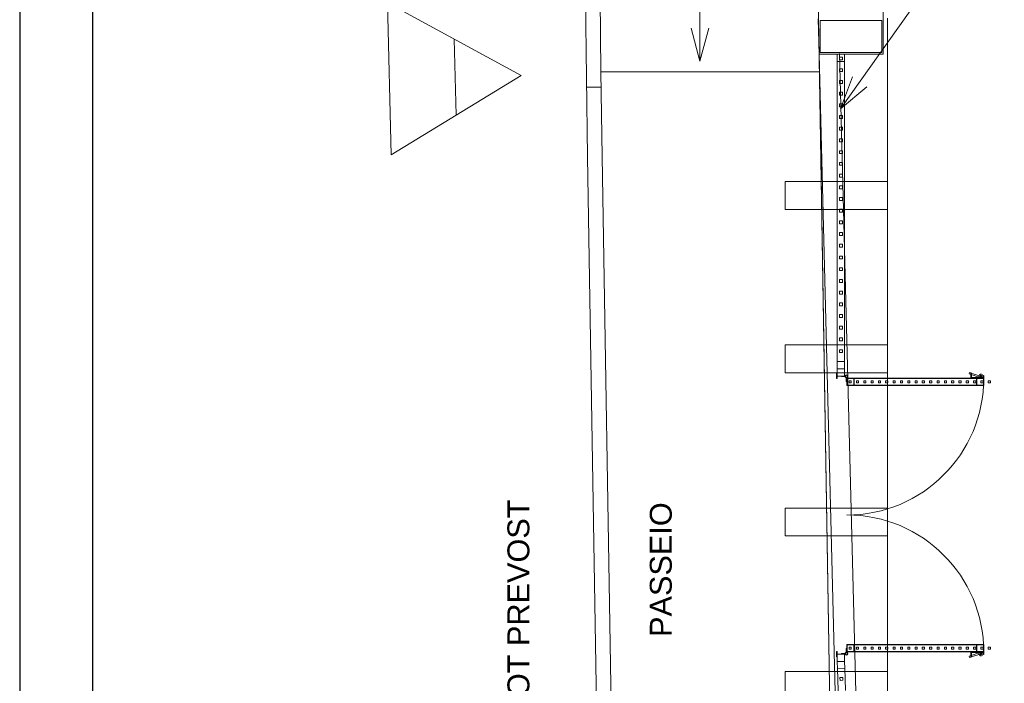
# Model space of a CAD drawing. Header units: millimetres. Extents: x 567 to 934, y -1 to 364.
# Tile 598 of 656: x 722 to 736, y 96 to 105. Entities that reach past the tile are written whole.
import ezdxf

# ---------------------------------------------------------------- set-up
doc = ezdxf.new("R2010")
doc.units = ezdxf.units.MM
doc.header["$MEASUREMENT"] = 0
doc.linetypes.add('NULL', pattern=[0])
doc.layers.get('0').update_dxf_attribs({"lineweight": 18})
for name, color, linetype, lineweight in [('A-DETL', 7, 'Continuous', 13), ('A-GENM', 7, 'Continuous', 13), ('A-GENM-HDLN', 7, 'Continuous', 13), ('A-GLAZ-CWMG', 7, 'Continuous', 13), ('A-WALL', 7, 'Continuous', 25), ('A-WALL-IDEN', 7, 'Continuous', 9), ('ARQ-ALV-REB', 7, 'Continuous', 18), ('ARQ-ESQUAD', 7, 'Continuous', 25), ('C-PROP-LINE', 7, 'Continuous', 25), ('G-ANNO-SYMB', 7, 'Continuous', 9), ('G-ANNO-TEXT', 231, 'Continuous', 9), ('Inclinações no ponto', 7, 'Continuous', 9), ('S-COLS', 7, 'Continuous', 13)]:
    doc.layers.add(name, color=color, linetype=linetype, lineweight=lineweight)
doc.layers.add('FOLHA_PADRÃO', color=7, linetype='Continuous')
doc.styles.add('Arial', font='arial.ttf')

# ---------------------------------------------------------------- blocks, each defined once
blk = doc.blocks.new('A1EST. 1500')
at = {"layer": 'FOLHA_PADRÃO', "color": 1, "linetype": 'Continuous'}
blk.add_line((0, 59.4), (0, 0), dxfattribs=at)
at = {"layer": 'FOLHA_PADRÃO', "color": 6, "linetype": 'Continuous'}
blk.add_lwpolyline([(149, 58.4), (149, 1), (1, 1), (1, 58.4), (149, 58.4)], dxfattribs=at)

msp = doc.modelspace()

# ---------------------------------------------------------------- linework, layer by layer
at = {"layer": 'A-DETL', "color": 8, "linetype": 'Continuous', "lineweight": 5}
for p, q in [((734.111, 87.003), (734.111, 105.237)), ((733.61, 87.504), (733.174, 104.748)), ((733.89, 87.511), (733.454, 104.755)), ((732.711, 102.625), (732.711, 103.005)), ((732.711, 103.005), (734.111, 103.005)), ((734.111, 102.625), (732.711, 102.625)), ((732.711, 100.393), (732.711, 100.773)), ((732.711, 100.773), (734.111, 100.773)), ((734.111, 100.393), (732.711, 100.393)), ((732.711, 98.162), (732.711, 98.542)), ((732.711, 98.542), (734.111, 98.542)), ((734.111, 98.162), (732.711, 98.162)), ((732.711, 95.93), (732.711, 96.31)), ((732.711, 96.31), (734.111, 96.31))]:
    msp.add_line(p, q, dxfattribs=at)
at = {"layer": 'A-GENM', "color": 8, "lineweight": 5}
for p, q in [((735.231, 100.397), (735.225, 100.379)), ((735.386, 100.343), (735.231, 100.397)), ((735.249, 100.39), (735.249, 100.326)), ((735.253, 100.39), (735.249, 100.39)), ((735.253, 100.33), (735.253, 100.39)), ((733.479, 100.348), (733.479, 100.341)), ((733.479, 100.341), (733.523, 100.341)), ((733.546, 100.315), (733.546, 100.275)), ((733.546, 100.275), (733.553, 100.275)), ((733.553, 100.275), (733.553, 100.319)), ((733.553, 100.319), (733.653, 100.319)), ((733.553, 100.219), (733.553, 100.319)), ((733.557, 100.315), (733.649, 100.315)), ((733.557, 100.223), (733.557, 100.315)), ((733.584, 100.284), (733.614, 100.284)), ((733.584, 100.254), (733.584, 100.284)), ((733.614, 100.254), (733.584, 100.254)), ((733.614, 100.284), (733.614, 100.254)), ((733.649, 100.315), (733.649, 100.223)), ((735.325, 100.319), (733.653, 100.319)), ((733.653, 100.319), (733.653, 100.219)), ((733.653, 100.315), (735.325, 100.315)), ((733.684, 100.284), (733.714, 100.284)), ((733.684, 100.254), (733.684, 100.284)), ((733.714, 100.254), (733.684, 100.254)), ((733.714, 100.284), (733.714, 100.254)), ((733.784, 100.284), (733.814, 100.284)), ((733.784, 100.254), (733.784, 100.284)), ((733.814, 100.254), (733.784, 100.254)), ((733.814, 100.284), (733.814, 100.254)), ((733.884, 100.284), (733.914, 100.284)), ((733.884, 100.254), (733.884, 100.284)), ((733.914, 100.254), (733.884, 100.254)), ((733.914, 100.284), (733.914, 100.254)), ((733.984, 100.284), (734.014, 100.284)), ((733.984, 100.254), (733.984, 100.284)), ((734.014, 100.254), (733.984, 100.254)), ((734.014, 100.284), (734.014, 100.254)), ((734.084, 100.284), (734.114, 100.284)), ((734.084, 100.254), (734.084, 100.284)), ((734.114, 100.254), (734.084, 100.254)), ((734.114, 100.284), (734.114, 100.254)), ((734.185, 100.284), (734.215, 100.284)), ((734.185, 100.254), (734.185, 100.284)), ((734.215, 100.254), (734.185, 100.254)), ((734.215, 100.284), (734.215, 100.254)), ((734.285, 100.284), (734.315, 100.284)), ((734.285, 100.254), (734.285, 100.284)), ((734.315, 100.254), (734.285, 100.254)), ((734.315, 100.284), (734.315, 100.254)), ((734.385, 100.284), (734.415, 100.284)), ((734.385, 100.254), (734.385, 100.284)), ((734.415, 100.254), (734.385, 100.254)), ((734.415, 100.284), (734.415, 100.254)), ((734.485, 100.284), (734.515, 100.284)), ((734.485, 100.254), (734.485, 100.284)), ((734.515, 100.254), (734.485, 100.254)), ((734.515, 100.284), (734.515, 100.254)), ((734.585, 100.284), (734.615, 100.284)), ((734.585, 100.254), (734.585, 100.284)), ((734.615, 100.254), (734.585, 100.254)), ((734.615, 100.284), (734.615, 100.254)), ((734.685, 100.284), (734.715, 100.284)), ((734.685, 100.254), (734.685, 100.284)), ((734.715, 100.254), (734.685, 100.254)), ((734.715, 100.284), (734.715, 100.254)), ((734.786, 100.284), (734.816, 100.284)), ((734.786, 100.254), (734.786, 100.284)), ((734.816, 100.254), (734.786, 100.254)), ((734.816, 100.284), (734.816, 100.254)), ((734.886, 100.284), (734.916, 100.284)), ((734.886, 100.254), (734.886, 100.284)), ((734.916, 100.254), (734.886, 100.254)), ((734.916, 100.284), (734.916, 100.254)), ((734.986, 100.284), (735.016, 100.284)), ((734.986, 100.254), (734.986, 100.284)), ((735.016, 100.254), (734.986, 100.254)), ((735.016, 100.284), (735.016, 100.254)), ((735.086, 100.284), (735.116, 100.284)), ((735.086, 100.254), (735.086, 100.284)), ((735.116, 100.254), (735.086, 100.254)), ((735.116, 100.284), (735.116, 100.254)), ((735.186, 100.284), (735.216, 100.284)), ((735.186, 100.254), (735.186, 100.284)), ((735.216, 100.254), (735.186, 100.254)), ((735.216, 100.284), (735.216, 100.254)), ((735.386, 100.323), (735.225, 100.379)), ((735.253, 100.383), (735.249, 100.383)), ((735.249, 100.371), (735.253, 100.371)), ((735.255, 100.326), (735.249, 100.326)), ((735.255, 100.33), (735.253, 100.33)), ((735.255, 100.379), (735.259, 100.379)), ((735.255, 100.319), (735.255, 100.379)), ((735.259, 100.356), (735.255, 100.356)), ((735.255, 100.344), (735.259, 100.344)), ((735.425, 100.319), (735.255, 100.319)), ((735.259, 100.379), (735.259, 100.323)), ((735.42, 100.33), (735.259, 100.33)), ((735.259, 100.326), (735.42, 100.326)), ((735.259, 100.323), (735.42, 100.323)), ((735.285, 100.326), (735.285, 100.33)), ((735.286, 100.284), (735.316, 100.284)), ((735.286, 100.254), (735.286, 100.284)), ((735.316, 100.254), (735.286, 100.254)), ((735.305, 100.326), (735.305, 100.33)), ((735.316, 100.284), (735.316, 100.254)), ((735.325, 100.319), (735.425, 100.319)), ((735.325, 100.219), (735.325, 100.319)), ((735.329, 100.315), (735.421, 100.315)), ((735.329, 100.223), (735.329, 100.315)), ((735.359, 100.319), (735.359, 100.349)), ((735.375, 100.319), (735.359, 100.319)), ((735.37, 100.326), (735.37, 100.33)), ((735.375, 100.319), (735.375, 100.349)), ((735.386, 100.284), (735.416, 100.284)), ((735.386, 100.254), (735.386, 100.284)), ((735.416, 100.254), (735.386, 100.254)), ((735.39, 100.326), (735.39, 100.33)), ((735.395, 100.319), (735.395, 100.349)), ((735.411, 100.319), (735.395, 100.319)), ((735.411, 100.319), (735.411, 100.349)), ((735.416, 100.284), (735.416, 100.254)), ((735.42, 100.356), (735.425, 100.356)), ((735.42, 100.323), (735.42, 100.356)), ((735.421, 100.315), (735.421, 100.223)), ((735.425, 100.356), (735.425, 100.319)), ((735.43, 100.33), (735.425, 100.33)), ((735.425, 100.326), (735.43, 100.326)), ((735.425, 100.319), (735.425, 100.219)), ((735.43, 100.326), (735.43, 100.33)), ((735.487, 100.284), (735.517, 100.284)), ((735.487, 100.254), (735.487, 100.284)), ((735.517, 100.254), (735.487, 100.254)), ((735.517, 100.284), (735.517, 100.254)), ((733.653, 100.219), (733.553, 100.219)), ((733.649, 100.223), (733.557, 100.223)), ((735.325, 100.223), (733.653, 100.223)), ((733.653, 100.219), (735.325, 100.219)), ((735.425, 100.219), (735.325, 100.219)), ((735.421, 100.223), (735.329, 100.223)), ((733.546, 96.622), (733.553, 96.622)), ((733.546, 96.581), (733.546, 96.622)), ((733.653, 96.678), (733.553, 96.678)), ((733.553, 96.678), (733.553, 96.578)), ((733.553, 96.622), (733.553, 96.578)), ((733.649, 96.674), (733.557, 96.674)), ((733.557, 96.674), (733.557, 96.582)), ((733.614, 96.643), (733.584, 96.643)), ((733.584, 96.643), (733.584, 96.613)), ((733.614, 96.613), (733.614, 96.643)), ((733.649, 96.582), (733.649, 96.674)), ((733.653, 96.678), (735.325, 96.678)), ((733.653, 96.578), (733.653, 96.678)), ((735.325, 96.674), (733.653, 96.674)), ((733.714, 96.643), (733.684, 96.643)), ((733.684, 96.643), (733.684, 96.613)), ((733.714, 96.613), (733.714, 96.643)), ((733.814, 96.643), (733.784, 96.643)), ((733.784, 96.643), (733.784, 96.613)), ((733.814, 96.613), (733.814, 96.643)), ((733.914, 96.643), (733.884, 96.643)), ((733.884, 96.643), (733.884, 96.613)), ((733.914, 96.613), (733.914, 96.643)), ((734.014, 96.643), (733.984, 96.643)), ((733.984, 96.643), (733.984, 96.613)), ((734.014, 96.613), (734.014, 96.643)), ((734.114, 96.643), (734.084, 96.643)), ((734.084, 96.643), (734.084, 96.613)), ((734.114, 96.613), (734.114, 96.643)), ((734.215, 96.643), (734.185, 96.643)), ((734.185, 96.643), (734.185, 96.613)), ((734.215, 96.613), (734.215, 96.643)), ((734.315, 96.643), (734.285, 96.643)), ((734.285, 96.643), (734.285, 96.613)), ((734.315, 96.613), (734.315, 96.643)), ((734.415, 96.643), (734.385, 96.643)), ((734.385, 96.643), (734.385, 96.613)), ((734.415, 96.613), (734.415, 96.643)), ((734.515, 96.643), (734.485, 96.643)), ((734.485, 96.643), (734.485, 96.613)), ((734.515, 96.613), (734.515, 96.643)), ((734.615, 96.643), (734.585, 96.643)), ((734.585, 96.643), (734.585, 96.613)), ((734.615, 96.613), (734.615, 96.643)), ((734.715, 96.643), (734.685, 96.643)), ((734.685, 96.643), (734.685, 96.613)), ((734.715, 96.613), (734.715, 96.643)), ((734.816, 96.643), (734.786, 96.643)), ((734.786, 96.643), (734.786, 96.613)), ((734.816, 96.613), (734.816, 96.643)), ((734.916, 96.643), (734.886, 96.643)), ((734.886, 96.643), (734.886, 96.613)), ((734.916, 96.613), (734.916, 96.643)), ((735.016, 96.643), (734.986, 96.643)), ((734.986, 96.643), (734.986, 96.613)), ((735.016, 96.613), (735.016, 96.643)), ((735.116, 96.643), (735.086, 96.643)), ((735.086, 96.643), (735.086, 96.613)), ((735.116, 96.613), (735.116, 96.643)), ((735.216, 96.643), (735.186, 96.643)), ((735.186, 96.643), (735.186, 96.613)), ((735.216, 96.613), (735.216, 96.643)), ((735.316, 96.643), (735.286, 96.643)), ((735.286, 96.643), (735.286, 96.613)), ((735.316, 96.613), (735.316, 96.643)), ((735.425, 96.678), (735.325, 96.678)), ((735.325, 96.678), (735.325, 96.578)), ((735.421, 96.674), (735.329, 96.674)), ((735.329, 96.674), (735.329, 96.582)), ((735.416, 96.643), (735.386, 96.643)), ((735.386, 96.643), (735.386, 96.613)), ((735.416, 96.613), (735.416, 96.643)), ((735.421, 96.582), (735.421, 96.674)), ((735.425, 96.578), (735.425, 96.678)), ((735.517, 96.643), (735.487, 96.643)), ((735.487, 96.643), (735.487, 96.613)), ((735.517, 96.613), (735.517, 96.643)), ((733.479, 96.548), (733.479, 96.555)), ((733.479, 96.555), (733.523, 96.555)), ((733.553, 96.578), (733.653, 96.578)), ((733.557, 96.582), (733.649, 96.582)), ((733.584, 96.613), (733.614, 96.613)), ((733.653, 96.582), (735.325, 96.582)), ((735.325, 96.578), (733.653, 96.578)), ((733.684, 96.613), (733.714, 96.613)), ((733.784, 96.613), (733.814, 96.613)), ((733.884, 96.613), (733.914, 96.613)), ((733.984, 96.613), (734.014, 96.613)), ((734.084, 96.613), (734.114, 96.613)), ((734.185, 96.613), (734.215, 96.613)), ((734.285, 96.613), (734.315, 96.613)), ((734.385, 96.613), (734.415, 96.613)), ((734.485, 96.613), (734.515, 96.613)), ((734.585, 96.613), (734.615, 96.613)), ((734.685, 96.613), (734.715, 96.613)), ((734.786, 96.613), (734.816, 96.613)), ((734.886, 96.613), (734.916, 96.613)), ((734.986, 96.613), (735.016, 96.613)), ((735.086, 96.613), (735.116, 96.613)), ((735.186, 96.613), (735.216, 96.613)), ((735.386, 96.573), (735.225, 96.518)), ((735.231, 96.5), (735.225, 96.518)), ((735.386, 96.553), (735.231, 96.5)), ((735.249, 96.507), (735.249, 96.571)), ((735.255, 96.571), (735.249, 96.571)), ((735.249, 96.526), (735.253, 96.526)), ((735.253, 96.514), (735.249, 96.514)), ((735.253, 96.507), (735.249, 96.507)), ((735.253, 96.567), (735.253, 96.507)), ((735.255, 96.567), (735.253, 96.567)), ((735.255, 96.578), (735.255, 96.518)), ((735.425, 96.578), (735.255, 96.578)), ((735.255, 96.552), (735.259, 96.552)), ((735.259, 96.54), (735.255, 96.54)), ((735.255, 96.518), (735.259, 96.518)), ((735.259, 96.574), (735.42, 96.574)), ((735.259, 96.518), (735.259, 96.574)), ((735.259, 96.571), (735.42, 96.571)), ((735.42, 96.567), (735.259, 96.567)), ((735.285, 96.571), (735.285, 96.567)), ((735.286, 96.613), (735.316, 96.613)), ((735.305, 96.571), (735.305, 96.567)), ((735.325, 96.578), (735.425, 96.578)), ((735.329, 96.582), (735.421, 96.582)), ((735.375, 96.578), (735.359, 96.578)), ((735.359, 96.578), (735.359, 96.548)), ((735.37, 96.571), (735.37, 96.567)), ((735.375, 96.578), (735.375, 96.548)), ((735.386, 96.613), (735.416, 96.613)), ((735.39, 96.571), (735.39, 96.567)), ((735.411, 96.578), (735.395, 96.578)), ((735.395, 96.578), (735.395, 96.548)), ((735.411, 96.578), (735.411, 96.548)), ((735.42, 96.574), (735.42, 96.541)), ((735.42, 96.541), (735.425, 96.541)), ((735.425, 96.541), (735.425, 96.578)), ((735.425, 96.571), (735.43, 96.571)), ((735.43, 96.567), (735.425, 96.567)), ((735.43, 96.571), (735.43, 96.567)), ((735.487, 96.613), (735.517, 96.613))]:
    msp.add_line(p, q, dxfattribs=at)
for centre in [(735.386, 100.333), (735.386, 96.563)]:
    msp.add_circle(centre, 0.01, dxfattribs=at)
for centre, radius, start, end in [((733.52, 100.364), 0.016, 283.0422, 314.8305), ((733.523, 100.357), 0.0159, 270, 333.3022), ((733.549, 100.345), 0.02, 276.317, 246.0303), ((733.549, 100.345), 0.0146, 90, 270), ((733.549, 100.345), 0.013, 276.3069, 245.8996), ((733.549, 100.345), 0.0126, 90, 270), ((733.53, 100.315), 0.016, 360, 44.8305), ((733.537, 100.319), 0.0159, 360, 63.3022), ((733.549, 100.345), 0.0146, 270, 90), ((733.549, 100.345), 0.0126, 270, 90), ((735.385, 100.349), 0.026, 0, 180), ((735.385, 100.349), 0.01, 0, 180), ((733.523, 96.539), 0.0159, 26.6978, 90), ((733.52, 96.532), 0.016, 45.1695, 76.9578), ((733.549, 96.552), 0.02, 113.9697, 83.683), ((733.549, 96.552), 0.0146, 90, 270), ((733.549, 96.552), 0.013, 114.1004, 83.6931), ((733.549, 96.552), 0.0126, 90, 270), ((733.53, 96.581), 0.016, 315.1695, 360), ((733.537, 96.578), 0.0159, 296.6978, 360), ((733.549, 96.552), 0.0146, 270, 90), ((733.549, 96.552), 0.0126, 270, 90), ((735.385, 96.548), 0.026, 180, 360), ((735.385, 96.548), 0.01, 180, 360)]:
    msp.add_arc(centre, radius, start, end, dxfattribs=at)
at = {"layer": 'A-GENM-HDLN', "color": 8, "lineweight": 5}
for centre, start, end in [((733.553, 100.319), 270, 360), ((733.553, 96.578), 360, 90)]:
    msp.add_arc(centre, 1.872, start, end, dxfattribs=at)
at = {"layer": 'A-GLAZ-CWMG', "color": 8, "lineweight": 5}
for p, q in [((733.423, 104.648), (733.423, 104.748)), ((733.523, 104.748), (733.423, 104.748)), ((733.453, 104.668), (733.453, 104.708)), ((733.493, 104.708), (733.453, 104.708)), ((733.493, 104.708), (733.493, 104.668)), ((733.523, 104.748), (733.523, 104.648)), ((733.523, 104.648), (733.423, 104.648)), ((733.423, 104.528), (733.423, 104.648)), ((733.493, 104.668), (733.453, 104.668)), ((733.523, 104.648), (733.523, 104.528)), ((733.423, 104.368), (733.423, 104.528)), ((733.453, 104.508), (733.453, 104.548)), ((733.493, 104.548), (733.453, 104.548)), ((733.493, 104.508), (733.453, 104.508)), ((733.493, 104.548), (733.493, 104.508)), ((733.523, 104.528), (733.523, 104.368)), ((733.423, 104.208), (733.423, 104.368)), ((733.453, 104.348), (733.453, 104.388)), ((733.493, 104.388), (733.453, 104.388)), ((733.493, 104.348), (733.453, 104.348)), ((733.493, 104.388), (733.493, 104.348)), ((733.523, 104.368), (733.523, 104.208)), ((733.423, 104.048), (733.423, 104.208)), ((733.453, 104.188), (733.453, 104.228)), ((733.493, 104.228), (733.453, 104.228)), ((733.493, 104.188), (733.453, 104.188)), ((733.493, 104.228), (733.493, 104.188)), ((733.523, 104.208), (733.523, 104.048)), ((733.423, 103.888), (733.423, 104.048)), ((733.453, 104.028), (733.453, 104.068)), ((733.493, 104.068), (733.453, 104.068)), ((733.493, 104.028), (733.453, 104.028)), ((733.493, 104.068), (733.493, 104.028)), ((733.523, 104.048), (733.523, 103.888)), ((733.423, 103.728), (733.423, 103.888)), ((733.453, 103.868), (733.453, 103.908)), ((733.493, 103.908), (733.453, 103.908)), ((733.493, 103.908), (733.493, 103.868)), ((733.523, 103.888), (733.523, 103.728)), ((733.493, 103.868), (733.453, 103.868)), ((733.423, 103.568), (733.423, 103.728)), ((733.453, 103.708), (733.453, 103.748)), ((733.493, 103.748), (733.453, 103.748)), ((733.493, 103.708), (733.453, 103.708)), ((733.493, 103.748), (733.493, 103.708)), ((733.523, 103.728), (733.523, 103.568)), ((733.423, 103.408), (733.423, 103.568)), ((733.453, 103.548), (733.453, 103.588)), ((733.493, 103.588), (733.453, 103.588)), ((733.493, 103.548), (733.453, 103.548)), ((733.493, 103.588), (733.493, 103.548)), ((733.523, 103.568), (733.523, 103.408)), ((733.423, 103.248), (733.423, 103.408)), ((733.453, 103.388), (733.453, 103.428)), ((733.493, 103.428), (733.453, 103.428)), ((733.493, 103.388), (733.453, 103.388)), ((733.493, 103.428), (733.493, 103.388)), ((733.523, 103.408), (733.523, 103.248)), ((733.423, 103.088), (733.423, 103.248)), ((733.453, 103.228), (733.453, 103.268)), ((733.493, 103.268), (733.453, 103.268)), ((733.493, 103.228), (733.453, 103.228)), ((733.493, 103.268), (733.493, 103.228)), ((733.523, 103.248), (733.523, 103.088)), ((733.423, 102.928), (733.423, 103.088)), ((733.453, 103.068), (733.453, 103.108)), ((733.493, 103.108), (733.453, 103.108)), ((733.493, 103.108), (733.493, 103.068)), ((733.523, 103.088), (733.523, 102.928)), ((733.493, 103.068), (733.453, 103.068)), ((733.453, 102.908), (733.453, 102.948)), ((733.493, 102.948), (733.453, 102.948)), ((733.493, 102.948), (733.493, 102.908)), ((733.423, 102.768), (733.423, 102.928)), ((733.493, 102.908), (733.453, 102.908)), ((733.523, 102.928), (733.523, 102.768)), ((733.423, 102.608), (733.423, 102.768)), ((733.453, 102.748), (733.453, 102.788)), ((733.493, 102.788), (733.453, 102.788)), ((733.493, 102.748), (733.453, 102.748)), ((733.493, 102.788), (733.493, 102.748)), ((733.523, 102.768), (733.523, 102.608)), ((733.423, 102.448), (733.423, 102.608)), ((733.453, 102.588), (733.453, 102.628)), ((733.493, 102.628), (733.453, 102.628)), ((733.493, 102.588), (733.453, 102.588)), ((733.493, 102.628), (733.493, 102.588)), ((733.523, 102.608), (733.523, 102.448)), ((733.423, 102.288), (733.423, 102.448)), ((733.453, 102.428), (733.453, 102.468)), ((733.493, 102.468), (733.453, 102.468)), ((733.493, 102.428), (733.453, 102.428)), ((733.493, 102.468), (733.493, 102.428)), ((733.523, 102.448), (733.523, 102.288)), ((733.423, 102.128), (733.423, 102.288)), ((733.453, 102.268), (733.453, 102.308)), ((733.493, 102.308), (733.453, 102.308)), ((733.493, 102.308), (733.493, 102.268)), ((733.523, 102.288), (733.523, 102.128)), ((733.493, 102.268), (733.453, 102.268)), ((733.453, 102.108), (733.453, 102.148)), ((733.493, 102.148), (733.453, 102.148)), ((733.493, 102.148), (733.493, 102.108)), ((733.423, 101.968), (733.423, 102.128)), ((733.493, 102.108), (733.453, 102.108)), ((733.523, 102.128), (733.523, 101.968)), ((733.423, 101.808), (733.423, 101.968)), ((733.453, 101.948), (733.453, 101.988)), ((733.493, 101.988), (733.453, 101.988)), ((733.493, 101.948), (733.453, 101.948)), ((733.493, 101.988), (733.493, 101.948)), ((733.523, 101.968), (733.523, 101.808)), ((733.423, 101.648), (733.423, 101.808)), ((733.453, 101.788), (733.453, 101.828)), ((733.493, 101.828), (733.453, 101.828)), ((733.493, 101.788), (733.453, 101.788)), ((733.493, 101.828), (733.493, 101.788)), ((733.523, 101.808), (733.523, 101.648)), ((733.423, 101.488), (733.423, 101.648)), ((733.453, 101.628), (733.453, 101.668)), ((733.493, 101.668), (733.453, 101.668)), ((733.493, 101.628), (733.453, 101.628)), ((733.493, 101.668), (733.493, 101.628)), ((733.523, 101.648), (733.523, 101.488)), ((733.423, 101.328), (733.423, 101.488)), ((733.453, 101.468), (733.453, 101.508)), ((733.493, 101.508), (733.453, 101.508)), ((733.493, 101.468), (733.453, 101.468)), ((733.493, 101.508), (733.493, 101.468)), ((733.523, 101.488), (733.523, 101.328)), ((733.423, 101.168), (733.423, 101.328)), ((733.453, 101.308), (733.453, 101.348)), ((733.493, 101.348), (733.453, 101.348)), ((733.493, 101.348), (733.493, 101.308)), ((733.523, 101.328), (733.523, 101.168)), ((733.493, 101.308), (733.453, 101.308)), ((733.423, 101.008), (733.423, 101.168)), ((733.453, 101.148), (733.453, 101.188)), ((733.493, 101.188), (733.453, 101.188)), ((733.493, 101.148), (733.453, 101.148)), ((733.493, 101.188), (733.493, 101.148)), ((733.523, 101.168), (733.523, 101.008)), ((733.423, 100.848), (733.423, 101.008)), ((733.453, 100.988), (733.453, 101.028)), ((733.493, 101.028), (733.453, 101.028)), ((733.493, 100.988), (733.453, 100.988)), ((733.493, 101.028), (733.493, 100.988)), ((733.523, 101.008), (733.523, 100.848)), ((733.423, 100.688), (733.423, 100.848)), ((733.453, 100.828), (733.453, 100.868)), ((733.493, 100.868), (733.453, 100.868)), ((733.493, 100.828), (733.453, 100.828)), ((733.493, 100.868), (733.493, 100.828)), ((733.523, 100.848), (733.523, 100.688)), ((733.423, 100.548), (733.423, 100.688)), ((733.453, 100.668), (733.453, 100.708)), ((733.493, 100.708), (733.453, 100.708)), ((733.493, 100.668), (733.453, 100.668)), ((733.493, 100.708), (733.493, 100.668)), ((733.523, 100.688), (733.523, 100.548)), ((733.523, 100.548), (733.423, 100.548)), ((733.423, 100.548), (733.423, 100.448)), ((733.523, 100.448), (733.523, 100.548)), ((733.423, 96.447), (733.473, 96.448)), ((733.423, 96.447), (733.426, 96.347)), ((733.426, 96.347), (733.526, 96.35)), ((733.526, 96.35), (733.523, 96.448)), ((733.526, 96.35), (733.529, 96.21)), ((733.429, 96.207), (733.426, 96.347)), ((733.459, 96.228), (733.499, 96.229)), ((733.46, 96.188), (733.459, 96.228)), ((733.499, 96.229), (733.5, 96.189)), ((733.433, 96.047), (733.429, 96.207)), ((733.46, 96.188), (733.5, 96.189)), ((733.529, 96.21), (733.533, 96.05))]:
    msp.add_line(p, q, dxfattribs=at)
at = {"layer": 'A-WALL', "color": 8, "lineweight": 5}
for p, q in [((734.051, 104.748), (734.051, 105.955)), ((733.163, 105.228), (733.176, 104.748)), ((734.03, 105.208), (733.19, 105.208)), ((733.19, 104.768), (733.19, 105.208)), ((734.03, 105.208), (734.03, 104.768)), ((734.051, 104.748), (733.176, 104.748)), ((734.03, 104.768), (733.19, 104.768))]:
    msp.add_line(p, q, dxfattribs=at)
at = {"layer": 'A-WALL-IDEN', "color": 8, "lineweight": 5}
for q in [(738.93, 111.683), (733.629, 104.439), (733.825, 104.299)]:
    msp.add_line((733.466, 104.002), q, dxfattribs=at)
at = {"layer": 'ARQ-ALV-REB', "color": 8, "lineweight": 5}
for p, q in [((730.008, 103.345), (729.876, 113.937)), ((730.193, 104.506), (730.151, 107.877)), ((733.17, 104.95), (733.174, 104.748)), ((733.176, 104.748), (733.174, 104.748)), ((733.174, 104.748), (733.387, 91.826)), ((733.178, 104.506), (730.193, 104.506)), ((730.193, 104.506), (730.208, 103.348)), ((730.196, 104.295), (729.996, 104.295)), ((730.286, 86.643), (730.008, 103.345)), ((730.486, 86.647), (730.208, 103.348))]:
    msp.add_line(p, q, dxfattribs=at)
at = {"layer": 'ARQ-ESQUAD', "color": 8, "lineweight": 5}
for p, q in [((733.423, 100.388), (733.413, 100.388)), ((733.413, 100.388), (733.413, 100.314)), ((733.423, 100.448), (733.423, 100.348)), ((733.523, 100.448), (733.423, 100.448)), ((733.423, 100.314), (733.423, 100.388)), ((733.523, 100.348), (733.523, 100.448)), ((733.413, 100.314), (733.423, 100.314)), ((733.423, 100.348), (733.523, 100.348)), ((733.423, 96.582), (733.413, 96.582)), ((733.413, 96.582), (733.413, 96.508)), ((733.413, 96.508), (733.423, 96.508)), ((733.423, 96.508), (733.423, 96.582)), ((733.523, 96.548), (733.423, 96.548)), ((733.423, 96.548), (733.423, 96.448)), ((733.523, 96.448), (733.523, 96.548)), ((733.423, 96.448), (733.523, 96.448))]:
    msp.add_line(p, q, dxfattribs=at)
at = {"layer": 'C-PROP-LINE', "color": 8, "lineweight": 5}
msp.add_line((733.387, 91.826), (733.02, 114.081), dxfattribs=at)
at = {"layer": 'G-ANNO-SYMB', "color": 8, "lineweight": 5}
for p, q in [((727.275, 105.45), (727.327, 103.372)), ((729.101, 104.456), (727.275, 105.45)), ((728.214, 103.914), (728.188, 104.953)), ((727.327, 103.372), (729.101, 104.456))]:
    msp.add_line(p, q, dxfattribs=at)
at = {"layer": 'Inclinações no ponto', "color": 8, "lineweight": 5}
for p, q in [((731.546, 107.815), (731.546, 104.653)), ((731.546, 104.653), (731.425, 105.103)), ((731.546, 104.653), (731.666, 105.103))]:
    msp.add_line(p, q, dxfattribs=at)
at = {"layer": 'S-COLS', "color": 8, "lineweight": 5}
for p, q in [((734.03, 105.208), (733.19, 105.208)), ((733.19, 104.768), (733.19, 105.208)), ((734.03, 105.208), (734.03, 104.768)), ((734.03, 104.768), (733.19, 104.768))]:
    msp.add_line(p, q, dxfattribs=at)

# ---------------------------------------------------------------- block references
msp.add_blockref('A1EST. 1500', (722.249, 60.026))

# ---------------------------------------------------------------- texts
at = {"layer": 'G-ANNO-TEXT', "color": 8, "linetype": 'NULL', "lineweight": 5, "char_height": 0.3, "attachment_point": 7, "rotation": 90.0002, "line_spacing_factor": 0.9, "style": 'Arial'}
for s, insert, width in [('PASSEIO', (731.165, 96.782), 3.6814), ('RUA CHAPOT PREVOST', (729.219, 93.794), 9.73674)]:
    msp.add_mtext(s, dxfattribs=dict(at, insert=insert, width=width))

doc.saveas('drawing.dxf')
